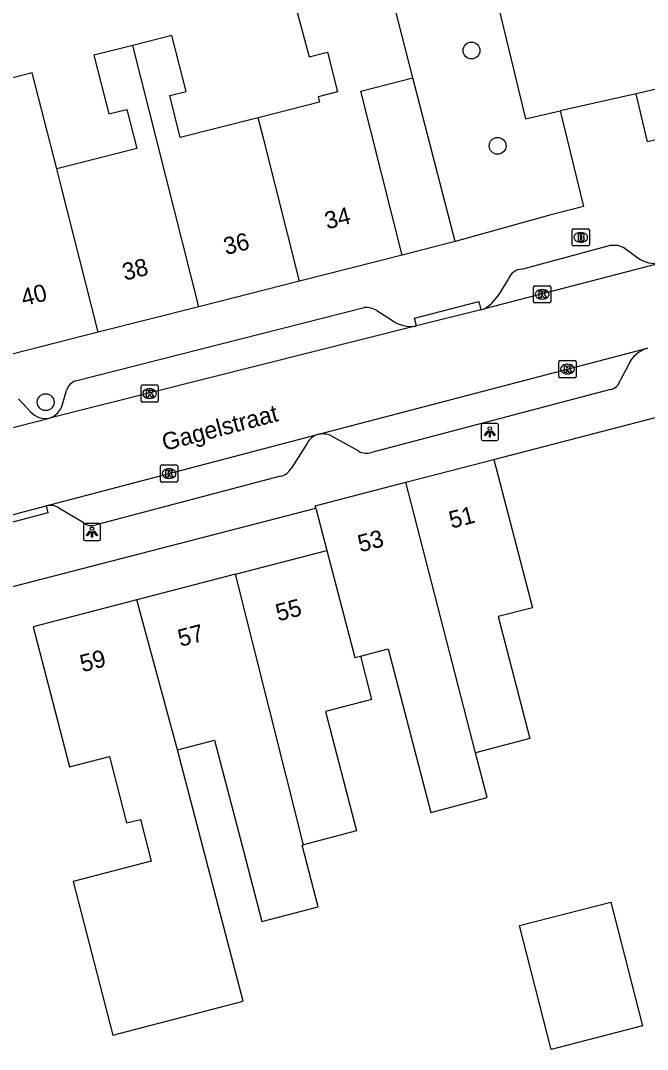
# Model space of a CAD drawing. Extents: x 159718 to 160783, y 383290 to 384030.
# Drawn here: x 160619.2 to 160655.7, y 383408.9 to 383468.7 of the extents above; entities that cross this region are included whole.
import ezdxf

# ---------------------------------------------------------------- set-up
doc = ezdxf.new("R2010")
doc.units = 0
for name, color, linetype in [('IMGEO_Boom', 7, 'Continuous'), ('IMGEO_Brandkraan', 7, 'Continuous'), ('IMGEO_Groenvoorziening', 7, 'Continuous'), ('IMGEO_Kolk', 7, 'Continuous'), ('IMGEO_Lichtpunt', 7, 'Continuous'), ('IMGEO_Openbare_ruimte_label', 7, 'Continuous'), ('IMGEO_Pand', 7, 'Continuous'), ('IMGEO_Pand_nummerreeks', 7, 'Continuous'), ('IMGEO_Parkeervlak_open', 7, 'Continuous'), ('IMGEO_Rijbaan_lokaal_open', 7, 'Continuous'), ('IMGEO_Voetpad_open', 7, 'Continuous')]:
    doc.layers.add(name, color=color, linetype=linetype)

msp = doc.modelspace()

# ---------------------------------------------------------------- linework, layer by layer
at = {"layer": 'IMGEO_Boom'}
for centre in [(160645.451, 383466.928), (160646.971, 383461.389), (160620.681, 383446.493)]:
    msp.add_circle(centre, 0.489, dxfattribs=at)
at = {"layer": 'IMGEO_Brandkraan'}
for p, q in [((160651.306, 383455.643), (160651.306, 383456.495)), ((160651.381, 383456.569), (160652.233, 383456.569)), ((160651.794, 383456.349), (160651.819, 383456.349)), ((160652.307, 383456.495), (160652.307, 383455.643)), ((160651.817, 383455.789), (160651.792, 383455.789)), ((160652.233, 383455.569), (160651.381, 383455.569))]:
    msp.add_line(p, q, dxfattribs=at)
for points in [[(160651.306, 383455.643), (160651.306, 383456.495)], [(160651.381, 383456.569), (160652.233, 383456.569)], [(160651.654, 383456.269), (160651.654, 383455.869), (160651.867, 383455.869)], [(160651.885, 383456.269), (160651.654, 383456.269)], [(160652.307, 383456.495), (160652.307, 383455.643)], [(160651.833, 383456.188), (160651.779, 383456.188), (160651.779, 383456.112)], [(160651.779, 383456.112), (160651.832, 383456.112)], [(160651.841, 383456.036), (160651.779, 383456.036), (160651.779, 383455.955)], [(160651.779, 383455.955), (160651.841, 383455.955)], [(160652.233, 383455.569), (160651.381, 383455.569)]]:
    msp.add_lwpolyline(points, dxfattribs=at)
for centre, radius, start, end in [((160651.383, 383456.493), 0.0765, 91.55205, 178.44795), ((160651.383, 383456.493), 0.0765, 91.55205, 178.44795), ((160651.889, 383456.124), 0.145, 59.4692, 91.53667), ((160651.914, 383456.171), 0.0922, 285.51372, 58.15012), ((160652.231, 383456.493), 0.0765, 1.55205, 88.44795), ((160652.231, 383456.493), 0.0765, 1.55205, 88.44795), ((160651.383, 383455.645), 0.0765, 181.55205, 268.44795), ((160651.383, 383455.645), 0.0765, 181.55205, 268.44795), ((160651.834, 383456.15), 0.0379, 267.82845, 90.93552), ((160651.842, 383455.995), 0.0404, 269.87594, 90.50774), ((160651.873, 383456.12), 0.251, 268.66757, 293.53466), ((160651.919, 383455.979), 0.105, 301.31148, 78.98903), ((160652.231, 383455.645), 0.0765, 271.55205, 358.44795), ((160652.231, 383455.645), 0.0765, 271.55205, 358.44795)]:
    msp.add_arc(centre, radius, start, end, dxfattribs=at)
for centre, major_axis, ratio, start_param, end_param in [((160651.793, 383456.069), (-0.387, 0.002), 0.722429, 4.712389, 7.853982), ((160651.818, 383456.069), (-0.39, 0.002), 0.717154, 1.570796, 4.712389)]:
    msp.add_ellipse(centre, major_axis=major_axis, ratio=ratio, start_param=start_param, end_param=end_param, dxfattribs=at)
at = {"layer": 'IMGEO_Groenvoorziening'}
msp.add_lwpolyline([(160644.492, 383455.825), (160642.034, 383465.332)], dxfattribs=at)
at = {"layer": 'IMGEO_Kolk'}
for p, q in [((160649.135, 383453.257), (160649.987, 383453.257)), ((160649.06, 383452.331), (160649.06, 383453.183)), ((160649.548, 383453.037), (160649.573, 383453.037)), ((160650.061, 383453.183), (160650.061, 383452.331)), ((160649.987, 383452.257), (160649.135, 383452.257)), ((160649.571, 383452.477), (160649.546, 383452.477)), ((160650.536, 383447.984), (160650.536, 383448.836)), ((160650.611, 383448.91), (160651.463, 383448.91)), ((160651.024, 383448.69), (160651.049, 383448.69)), ((160651.537, 383448.836), (160651.537, 383447.984)), ((160651.463, 383447.91), (160650.611, 383447.91)), ((160651.047, 383448.13), (160651.022, 383448.13)), ((160626.227, 383446.563), (160626.227, 383447.415)), ((160626.302, 383447.489), (160627.154, 383447.489)), ((160626.715, 383447.269), (160626.74, 383447.269)), ((160627.228, 383447.415), (160627.228, 383446.563)), ((160626.738, 383446.709), (160626.713, 383446.709)), ((160627.154, 383446.489), (160626.302, 383446.489)), ((160627.358, 383441.914), (160627.358, 383442.766)), ((160627.433, 383442.84), (160628.285, 383442.84)), ((160627.846, 383442.62), (160627.871, 383442.62)), ((160628.359, 383442.766), (160628.359, 383441.914)), ((160627.869, 383442.06), (160627.844, 383442.06)), ((160628.285, 383441.84), (160627.433, 383441.84))]:
    msp.add_line(p, q, dxfattribs=at)
for points in [[(160649.135, 383453.257), (160649.987, 383453.257)], [(160649.06, 383452.331), (160649.06, 383453.183)], [(160649.381, 383452.957), (160649.504, 383452.957), (160649.504, 383452.806), (160649.634, 383452.957), (160649.798, 383452.957), (160649.652, 383452.806), (160649.805, 383452.557), (160649.653, 383452.557), (160649.568, 383452.721), (160649.504, 383452.654), (160649.504, 383452.557), (160649.381, 383452.557), (160649.381, 383452.957)], [(160650.061, 383453.183), (160650.061, 383452.331)], [(160649.987, 383452.257), (160649.135, 383452.257)], [(160650.536, 383447.984), (160650.536, 383448.836)], [(160650.611, 383448.91), (160651.463, 383448.91)], [(160650.857, 383448.61), (160650.98, 383448.61), (160650.98, 383448.459), (160651.11, 383448.61), (160651.274, 383448.61), (160651.128, 383448.459), (160651.281, 383448.21), (160651.129, 383448.21), (160651.044, 383448.374), (160650.98, 383448.307), (160650.98, 383448.21), (160650.857, 383448.21), (160650.857, 383448.61)], [(160651.537, 383448.836), (160651.537, 383447.984)], [(160651.463, 383447.91), (160650.611, 383447.91)], [(160626.227, 383446.563), (160626.227, 383447.415)], [(160626.302, 383447.489), (160627.154, 383447.489)], [(160627.228, 383447.415), (160627.228, 383446.563)], [(160626.548, 383447.189), (160626.671, 383447.189), (160626.671, 383447.038), (160626.801, 383447.189), (160626.965, 383447.189), (160626.819, 383447.038), (160626.972, 383446.789), (160626.82, 383446.789), (160626.735, 383446.953), (160626.671, 383446.886), (160626.671, 383446.789), (160626.548, 383446.789), (160626.548, 383447.189)], [(160627.154, 383446.489), (160626.302, 383446.489)], [(160627.358, 383441.914), (160627.358, 383442.766)], [(160627.433, 383442.84), (160628.285, 383442.84)], [(160627.679, 383442.54), (160627.802, 383442.54), (160627.802, 383442.389), (160627.932, 383442.54), (160628.096, 383442.54), (160627.95, 383442.389), (160628.103, 383442.14), (160627.951, 383442.14), (160627.866, 383442.304), (160627.802, 383442.237), (160627.802, 383442.14), (160627.679, 383442.14), (160627.679, 383442.54)], [(160628.359, 383442.766), (160628.359, 383441.914)], [(160628.285, 383441.84), (160627.433, 383441.84)]]:
    msp.add_lwpolyline(points, dxfattribs=at)
for centre, start, end in [((160649.137, 383453.181), 91.55205, 178.44795), ((160649.137, 383453.181), 91.55205, 178.44795), ((160649.985, 383453.181), 1.55205, 88.44795), ((160649.985, 383453.181), 1.55205, 88.44795), ((160649.137, 383452.333), 181.55205, 268.44795), ((160649.137, 383452.333), 181.55205, 268.44795), ((160649.985, 383452.333), 271.55205, 358.44795), ((160649.985, 383452.333), 271.55205, 358.44795), ((160650.613, 383448.834), 91.55205, 178.44795), ((160650.613, 383448.834), 91.55205, 178.44795), ((160651.461, 383448.834), 1.55205, 88.44795), ((160651.461, 383448.834), 1.55205, 88.44795), ((160650.613, 383447.986), 181.55205, 268.44795), ((160650.613, 383447.986), 181.55205, 268.44795), ((160651.461, 383447.986), 271.55205, 358.44795), ((160651.461, 383447.986), 271.55205, 358.44795), ((160626.304, 383447.413), 91.55205, 178.44795), ((160626.304, 383447.413), 91.55205, 178.44795), ((160627.152, 383447.413), 1.55205, 88.44795), ((160627.152, 383447.413), 1.55205, 88.44795), ((160626.304, 383446.565), 181.55205, 268.44795), ((160626.304, 383446.565), 181.55205, 268.44795), ((160627.152, 383446.565), 271.55205, 358.44795), ((160627.152, 383446.565), 271.55205, 358.44795), ((160627.435, 383442.764), 91.55205, 178.44795), ((160627.435, 383442.764), 91.55205, 178.44795), ((160628.283, 383442.764), 1.55205, 88.44795), ((160628.283, 383442.764), 1.55205, 88.44795), ((160627.435, 383441.916), 181.55205, 268.44795), ((160627.435, 383441.916), 181.55205, 268.44795), ((160628.283, 383441.916), 271.55205, 358.44795), ((160628.283, 383441.916), 271.55205, 358.44795)]:
    msp.add_arc(centre, 0.0765, start, end, dxfattribs=at)
for centre, major_axis, ratio, start_param, end_param in [((160649.547, 383452.757), (-0.387, 0.002), 0.722429, 4.712389, 7.853982), ((160649.572, 383452.757), (-0.39, 0.002), 0.717154, 1.570796, 4.712389), ((160651.023, 383448.41), (-0.387, 0.002), 0.722429, 4.712389, 7.853982), ((160651.048, 383448.41), (-0.39, 0.002), 0.717154, 1.570796, 4.712389), ((160626.714, 383446.989), (-0.387, 0.002), 0.722429, 4.712389, 7.853982), ((160626.739, 383446.989), (-0.39, 0.002), 0.717154, 1.570796, 4.712389), ((160627.845, 383442.34), (-0.387, 0.002), 0.722429, 4.712389, 7.853982), ((160627.87, 383442.34), (-0.39, 0.002), 0.717154, 1.570796, 4.712389)]:
    msp.add_ellipse(centre, major_axis=major_axis, ratio=ratio, start_param=start_param, end_param=end_param, dxfattribs=at)
at = {"layer": 'IMGEO_Lichtpunt'}
for p, q in [((160646.018, 383445.162), (160646.018, 383444.355)), ((160646.018, 383445.162), (160646.018, 383444.355)), ((160646.92, 383445.257), (160646.112, 383445.257)), ((160646.92, 383445.257), (160646.112, 383445.257)), ((160647.014, 383444.355), (160647.014, 383445.162)), ((160647.014, 383444.355), (160647.014, 383445.162)), ((160646.112, 383444.261), (160646.92, 383444.261)), ((160646.112, 383444.261), (160646.92, 383444.261)), ((160622.877, 383439.343), (160622.877, 383438.536)), ((160622.877, 383439.343), (160622.877, 383438.536)), ((160623.779, 383439.438), (160622.971, 383439.438)), ((160623.779, 383439.438), (160622.971, 383439.438)), ((160623.873, 383438.536), (160623.873, 383439.343)), ((160623.873, 383438.536), (160623.873, 383439.343)), ((160622.971, 383438.442), (160623.779, 383438.442)), ((160622.971, 383438.442), (160623.779, 383438.442))]:
    msp.add_line(p, q, dxfattribs=at)
for points in [[(160646.392, 383444.826), (160646.431, 383444.798), (160646.243, 383444.536), (160646.205, 383444.563), (160646.392, 383444.826)], [(160646.494, 383444.778), (160646.541, 383444.778), (160646.541, 383444.456), (160646.494, 383444.456), (160646.494, 383444.778)], [(160646.604, 383444.798), (160646.642, 383444.825), (160646.829, 383444.563), (160646.79, 383444.535), (160646.604, 383444.798)], [(160623.251, 383439.007), (160623.29, 383438.979), (160623.102, 383438.717), (160623.064, 383438.744), (160623.251, 383439.007)], [(160623.353, 383438.959), (160623.4, 383438.959), (160623.4, 383438.637), (160623.353, 383438.637), (160623.353, 383438.959)], [(160623.463, 383438.979), (160623.501, 383439.006), (160623.688, 383438.744), (160623.649, 383438.716), (160623.463, 383438.979)]]:
    msp.add_lwpolyline(points, dxfattribs=at)
for centre in [(160646.517, 383444.96), (160623.376, 383439.141)]:
    msp.add_circle(centre, 0.0994, dxfattribs=at)
for centre, start, end in [((160646.112, 383445.162), 90, 180), ((160646.112, 383445.162), 90, 180), ((160646.92, 383445.162), 0, 90), ((160646.92, 383445.162), 0, 90), ((160646.112, 383444.355), 180, 270), ((160646.112, 383444.355), 180, 270), ((160646.92, 383444.355), 270, 0), ((160646.92, 383444.355), 270, 360), ((160622.971, 383439.343), 90, 180), ((160622.971, 383439.343), 90, 180), ((160623.779, 383439.343), 0, 90), ((160623.779, 383439.343), 0, 90), ((160622.971, 383438.536), 180, 270), ((160622.971, 383438.536), 180, 270), ((160623.779, 383438.536), 270, 0), ((160623.779, 383438.536), 270, 360)]:
    msp.add_arc(centre, 0.0946, start, end, dxfattribs=at)
at = {"layer": 'IMGEO_Pand'}
for points in [[(160640.61, 383470.955), (160635.197, 383469.584), (160636.006, 383466.568), (160637.065, 383466.836), (160637.649, 383464.53), (160636.523, 383464.245), (160636.604, 383463.922), (160633.043, 383463.021)], [(160642.034, 383465.332), (160640.61, 383470.955)], [(160633.043, 383463.021), (160628.512, 383461.874), (160627.894, 383464.313), (160628.844, 383464.554), (160628.02, 383467.802), (160625.746, 383467.225)], [(160625.746, 383467.225), (160623.491, 383466.653), (160624.357, 383463.24), (160625.398, 383463.504), (160625.974, 383461.231), (160621.33, 383460.055)], [(160629.593, 383452.038), (160625.746, 383467.225)], [(160621.33, 383460.055), (160619.902, 383465.64), (160616.241, 383464.71), (160614.06, 383464.156)], [(160641.422, 383455.033), (160639.008, 383464.566), (160642.034, 383465.332)], [(160635.449, 383453.521), (160633.342, 383461.84), (160633.043, 383463.021)], [(160623.736, 383450.555), (160621.569, 383459.112), (160621.33, 383460.055)], [(160641.422, 383455.033), (160635.449, 383453.521)], [(160635.449, 383453.521), (160629.593, 383452.038)], [(160629.593, 383452.038), (160623.736, 383450.555)], [(160623.736, 383450.555), (160617.879, 383449.072)], [(160641.639, 383441.834), (160646.754, 383443.162)], [(160646.754, 383443.162), (160648.992, 383434.546), (160646.998, 383434.028), (160648.849, 383426.934), (160645.677, 383426.106)], [(160636.392, 383440.332), (160636.358, 383440.463), (160641.639, 383441.834)], [(160645.677, 383426.106), (160641.639, 383441.834)], [(160636.392, 383440.332), (160637.033, 383437.865)], [(160631.723, 383436.486), (160637.033, 383437.865)], [(160637.033, 383437.865), (160638.673, 383431.644), (160638.99, 383431.726)], [(160631.723, 383436.486), (160625.98, 383434.995)], [(160635.685, 383420.771), (160631.723, 383436.486)], [(160625.98, 383434.995), (160619.951, 383433.43), (160621.207, 383428.591), (160622.064, 383425.288), (160624.401, 383425.895), (160625.388, 383422.037), (160626.188, 383422.242), (160626.809, 383419.815), (160622.283, 383418.634), (160624.578, 383409.691), (160632.166, 383411.671), (160628.34, 383426.283)], [(160628.34, 383426.283), (160625.98, 383434.995)], [(160638.99, 383431.726), (160639.641, 383429.217), (160639.334, 383429.137), (160636.955, 383428.52), (160638.767, 383421.575), (160635.685, 383420.771)], [(160638.99, 383431.726), (160640.601, 383432.144), (160643.079, 383422.648), (160646.356, 383423.504), (160645.677, 383426.106)], [(160628.34, 383426.283), (160630.503, 383426.845), (160632.318, 383419.892), (160633.253, 383416.31), (160636.538, 383417.168), (160635.603, 383420.749), (160635.685, 383420.771)], [(160648.235, 383416.066), (160653.552, 383417.432), (160655.399, 383410.237), (160650.083, 383408.871), (160648.235, 383416.066)]]:
    msp.add_lwpolyline(points, dxfattribs=at)
at = {"layer": 'IMGEO_Parkeervlak_open'}
for points in [[(160656.457, 383498.154), (160663.552, 383468.876), (160658.764, 383467.783), (160659.364, 383465.421), (160655.037, 383464.416)], [(160640.944, 383494.558), (160648.602, 383462.965), (160650.618, 383463.422)]]:
    msp.add_lwpolyline(points, dxfattribs=at)
at = {"layer": 'IMGEO_Rijbaan_lokaal_open'}
for points in [[(160656.447, 383454.571), (160646.204, 383451.91)], [(160646.002, 383451.861), (160642.255, 383450.921)], [(160646.002, 383451.861), (160646.204, 383451.91)], [(160642.255, 383450.921), (160620.895, 383445.56)], [(160636.49, 383444.612), (160655.686, 383449.625)], [(160597.663, 383439.636), (160620.895, 383445.56)], [(160620.708, 383440.46), (160636.49, 383444.612)], [(160617.023, 383439.505), (160620.708, 383440.46)]]:
    msp.add_lwpolyline(points, dxfattribs=at)
at = {"layer": 'IMGEO_Voetpad_open'}
for points in [[(160668.627, 383464.664), (160655.689, 383461.619), (160655.037, 383464.416)], [(160655.037, 383464.416), (160650.618, 383463.422)], [(160650.618, 383463.422), (160651.972, 383457.863), (160649.924, 383457.336), (160644.492, 383455.825)], [(160644.492, 383455.825), (160641.422, 383455.033)], [(160648.373, 383454.228), (160653.534, 383455.618), (160653.967, 383455.609), (160654.307, 383455.476), (160655.13, 383454.887)], [(160647.175, 383452.95), (160647.596, 383453.634)], [(160642.255, 383450.921), (160642.129, 383451.372), (160645.88, 383452.332), (160646.002, 383451.861)], [(160622.411, 383447.729), (160639.205, 383451.983)], [(160639.952, 383451.81), (160640.792, 383451.271)], [(160654.576, 383448.661), (160654.108, 383447.74)], [(160619.097, 383446.685), (160619.8, 383445.933)], [(160621.668, 383446.368), (160621.892, 383447.177)], [(160653.531, 383447.221), (160639.636, 383443.565)], [(160646.754, 383443.162), (160657.502, 383445.953), (160658.441, 383442.319), (160662.473, 383443.456)], [(160638.892, 383443.634), (160637.257, 383444.561)], [(160635.904, 383444.118), (160634.958, 383442.638)], [(160634.347, 383442.187), (160623.621, 383439.362)], [(160616.587, 383435.222), (160636.392, 383440.332)], [(160620.708, 383440.46), (160620.798, 383440.059), (160617.145, 383439.095), (160617.023, 383439.505)], [(160622.855, 383439.496), (160621.447, 383440.336)]]:
    msp.add_lwpolyline(points, dxfattribs=at)
for centre, radius, start, end in [((160656.149, 383456.23), 1.686, 232.82081, 280.19431), ((160648.433, 383453.345), 0.885, 93.86962, 160.92467), ((160644.569, 383454.41), 2.987, 303.18778, 330.74246), ((160639.314, 383450.753), 1.235, 58.8762, 95.04495), ((160641.924, 383452.768), 1.877, 232.92197, 280.16952), ((160656.164, 383447.953), 1.739, 105.96388, 155.98269), ((160622.786, 383446.857), 0.949, 113.24069, 160.28902), ((160653.337, 383448.017), 0.819, 283.70467, 340.23682), ((160620.519, 383446.693), 1.194, 288.3488, 344.1876), ((160620.682, 383446.727), 1.186, 222.01376, 280.36452), ((160636.808, 383443.64), 1.023, 108.12296, 152.13905), ((160636.782, 383443.212), 1.43, 70.60533, 101.78635), ((160639.343, 383444.454), 0.936, 241.16994, 288.23293), ((160634.151, 383443.091), 0.925, 282.2039, 330.66071), ((160620.937, 383439.563), 0.926, 56.61501, 104.33464), ((160623.359, 383440.121), 0.803, 231.1067, 289.04806)]:
    msp.add_arc(centre, radius, start, end, dxfattribs=at)

# ---------------------------------------------------------------- texts
at = {"layer": 'IMGEO_Openbare_ruimte_label'}
msp.add_text('Gagelstraat', height=1, rotation=14.71731, dxfattribs=at).set_placement((160627.593, 383443.649))
at = {"layer": 'IMGEO_Pand_nummerreeks'}
for s, rotation, p in [('34', 14.20779, (160637.057, 383456.527)), ('36', 14.20779, (160631.168, 383455.036)), ('38', 14.20779, (160625.281, 383453.545)), ('40', 14.20935, (160619.392, 383452.055)), ('51', 14.55468, (160644.289, 383439.133)), ('53', 14.55313, (160638.982, 383437.756)), ('55', 14.55313, (160634.21, 383433.744)), ('57', 14.55313, (160628.517, 383432.265)), ('59', 14.55436, (160622.823, 383430.787))]:
    msp.add_text(s, height=1, rotation=rotation, dxfattribs=at).set_placement(p)

doc.saveas('drawing.dxf')
